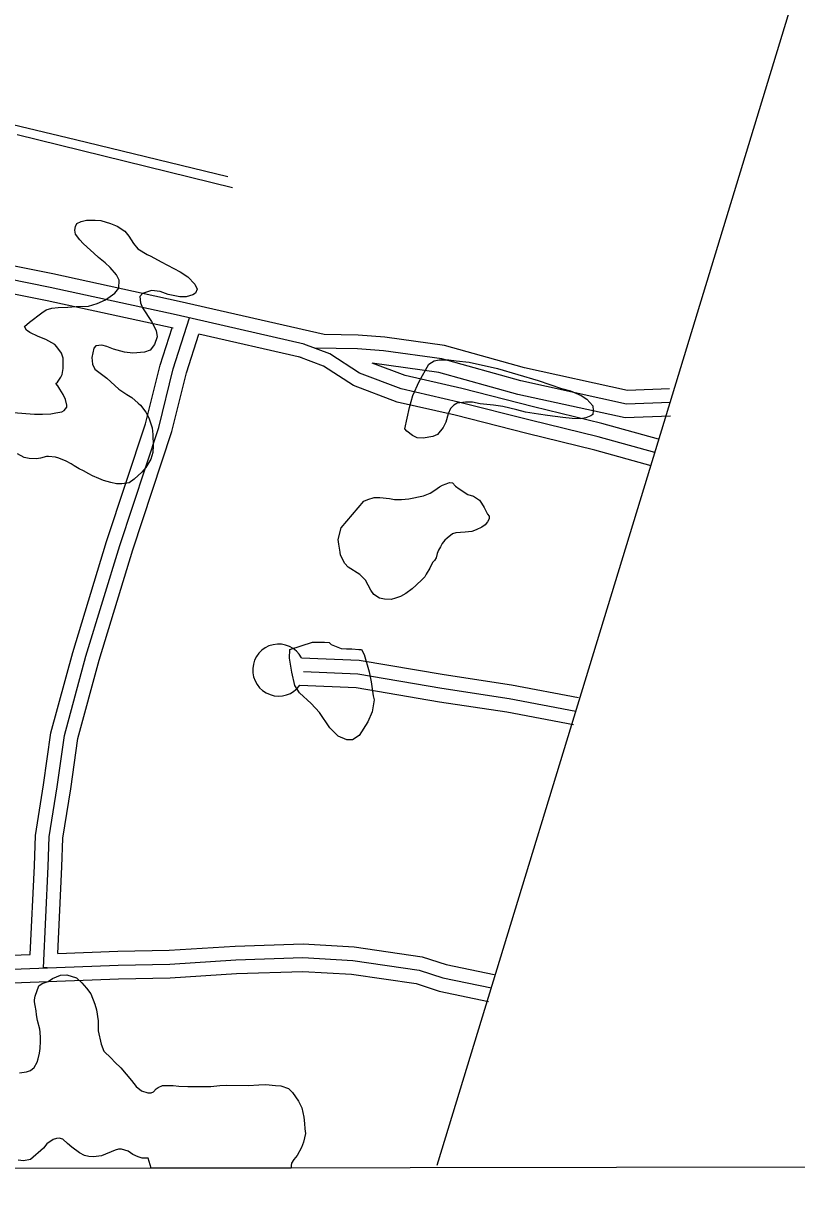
# Model space of a CAD drawing. Extents: x 3313442 to 3351311, y 721974 to 747360.
# Drawn here: x 3337184 to 3338028, y 727351 to 728629 of the extents above; entities that cross this region are included whole.
import ezdxf

# ---------------------------------------------------------------- set-up
doc = ezdxf.new("R2010")
doc.units = 0
for name, color, linetype in [('V-GRID-FRAM', 7, 'Continuous'), ('V-ROAD-CNTR', 7, 'Continuous'), ('V-SITE-VEGE', 7, 'Continuous'), ('V-TOPO-SHOR', 7, 'Continuous')]:
    doc.layers.add(name, color=color, linetype=linetype)

msp = doc.modelspace()

# ---------------------------------------------------------------- linework, layer by layer
at = {"layer": 'V-GRID-FRAM'}
msp.add_lwpolyline([(3317558.4, 745536.3), (3349037, 745582.1), (3349071.4, 727396.8), (3317576.9, 727351), (3317558.4, 745536.3)], dxfattribs=at)
at = {"layer": 'V-ROAD-CNTR'}
for points in [[(3337635.6, 727383), (3337858.7, 728112.8), (3338037, 728698), (3338174.6, 729164.1), (3338343, 729713.3), (3338455.4, 730088.7), (3338524.9, 730309.7), (3338633.4, 730678.9), (3338716.7, 730942.1), (3338824.4, 731291.4), (3338902.7, 731538.5), (3338956.8, 731733.3), (3339099.9, 732196.4), (3339203, 732543.7), (3339293.1, 732869.3), (3339430.6, 733315.3), (3339616.2, 733922), (3339708, 734213.7)], [(3337347.5, 728296.6), (3337347.5, 728296.6), (3337209.8, 728326.5), (3337093, 728349.8), (3337013.3, 728368.1), (3336957.4, 728377.3), (3336902.1, 728383.4), (3336874, 728384.3), (3336844.5, 728381.4), (3336781.7, 728360.1), (3336738.8, 728342.9), (3336703.6, 728323.2), (3336671.2, 728297.4), (3336633.9, 728271), (3336594.1, 728226.4), (3336554.8, 728179.5), (3336511.4, 728118.8), (3336480.5, 728082.9), (3336443.6, 728048.6), (3336398.3, 728013.3), (3336364, 727988.8)], [(3337512.1, 728289.6), (3337354, 728325.9), (3337216, 728355.8), (3337099.3, 728379.1)], [(3337490.4, 728279.2), (3337350.8, 728311.2), (3337212.9, 728341.1), (3337096.1, 728364.5)], [(3337209.6, 727598.6), (3337205.7, 727598.5), (3337210.9, 727709.2), (3337211.9, 727741.4), (3337220.7, 727796), (3337228.6, 727852), (3337252.1, 727938.5), (3337289, 728059.4), (3337331.6, 728188.2), (3337347.4, 728252.1), (3337365.3, 728307.9)], [(3337191.3, 727612.9), (3337196, 727709.8), (3337197, 727742.8), (3337205.9, 727798.2), (3337213.9, 727855), (3337237.7, 727942.6), (3337274.7, 728063.9), (3337317.1, 728192.3), (3337333, 728256.2), (3337346.1, 728296.9)], [(3337221.4, 727614.1), (3337225.9, 727708.6), (3337226.9, 727740), (3337235.5, 727793.7), (3337243.4, 727848.9), (3337266.5, 727934.3), (3337303.3, 728054.8), (3337346, 728184), (3337361.9, 728248), (3337375.4, 728290.2)], [(3337487, 728264.6), (3337375.4, 728290.2)], [(3337889.4, 728230.4), (3337843.5, 728228.7), (3337730.8, 728253.5), (3337643.6, 728277.8), (3337578.5, 728286.7), (3337549.2, 728288.9), (3337512.1, 728289.6)], [(3337873.3, 728160.9), (3337811.4, 728178.1), (3337737.1, 728196.1), (3337658.9, 728216), (3337596.2, 728230.4), (3337550.9, 728247.4), (3337518.3, 728268.5), (3337490.1, 728279.3)], [(3337889.9, 728215.4), (3337842.2, 728213.7), (3337727.1, 728239), (3337640.6, 728263.1), (3337576.9, 728271.8), (3337548.5, 728273.9), (3337501.9, 728274.8)], [(3337869.3, 728146.5), (3337807.6, 728163.6), (3337733.5, 728181.6), (3337655.4, 728201.5), (3337591.9, 728216), (3337544.1, 728234), (3337511.5, 728255), (3337484.7, 728265.3)], [(3337877.3, 728175.4), (3337815.2, 728192.7), (3337740.8, 728210.7), (3337662.5, 728230.6), (3337600.6, 728244.8), (3337564.7, 728258.3)], [(3337890.4, 728200.4), (3337840.8, 728198.6), (3337723.5, 728224.4), (3337637.5, 728248.3), (3337564.7, 728258.3)], [(3336346.5, 727994.7), (3336362.7, 727940.9), (3336390.3, 727863.9), (3336413.4, 727797.1), (3336425.8, 727750.5), (3336445.5, 727711.2), (3336462.5, 727680.9), (3336486.2, 727647.9), (3336547, 727603.1), (3336585.8, 727584.6), (3336609.9, 727580), (3336655.8, 727580), (3336702.4, 727577), (3336858, 727585.5), (3336992.5, 727591.6), (3337162.1, 727596.8), (3337287.2, 727601.5), (3337343.6, 727602.6), (3337415.9, 727607.3), (3337489, 727609.6), (3337543.6, 727606.5), (3337615.9, 727596), (3337641.7, 727587.6), (3337694.8, 727576.6)], [(3336364, 727988.8), (3336377, 727945.6), (3336404.4, 727868.9), (3336427.7, 727801.4), (3336439.8, 727755.9), (3336458.7, 727718.3), (3336475.1, 727688.9), (3336497, 727658.6), (3336554.7, 727616), (3336590.5, 727599), (3336611.3, 727595), (3336656.2, 727595), (3336702.5, 727592), (3336857.3, 727600.5), (3336992, 727606.6), (3337161.6, 727611.8), (3337191.3, 727612.9)], [(3337487.5, 727936.9), (3337550.3, 727934.4), (3337643.1, 727918.6), (3337716.6, 727907.3), (3337789.9, 727893.4)], [(3337489.6, 727921.8), (3337548.8, 727919.4), (3337640.7, 727903.7), (3337714.1, 727892.5), (3337787.1, 727878.7)], [(3337485.7, 727906.9), (3337547.2, 727904.5), (3337638.3, 727888.9), (3337711.5, 727877.7), (3337784.3, 727864)], [(3337221.4, 727614.1), (3337286.8, 727616.5), (3337342.9, 727617.6), (3337415.2, 727622.3), (3337489.2, 727624.6), (3337545.1, 727621.4), (3337619.3, 727610.6), (3337645.6, 727602.1), (3337697.8, 727591.3)], [(3336517.6, 727606.2), (3336539.3, 727590.2), (3336581.1, 727570.2), (3336608.5, 727565), (3336655.3, 727565), (3336702.3, 727562), (3336858.8, 727570.5), (3336993.1, 727576.6), (3337162.6, 727581.8), (3337287.7, 727586.6), (3337344.2, 727587.7), (3337416.6, 727592.3), (3337488.8, 727594.5), (3337542.1, 727591.6), (3337612.5, 727581.3), (3337637.9, 727573.1), (3337691.7, 727561.9)]]:
    msp.add_lwpolyline(points, dxfattribs=at)
msp.add_arc((3337462.6, 727923.4), 28.4, 28.4898, 324.5876, dxfattribs=at)
at = {"layer": 'V-SITE-VEGE'}
for p, q in [((3337204.2, 727581.3), (3337210.8, 727583.7)), ((3337210.8, 727583.7), (3337215.7, 727586.8)), ((3337215.7, 727586.8), (3337224.4, 727590.6)), ((3337224.4, 727590.6), (3337231.4, 727590.9)), ((3337231.4, 727590.9), (3337241.8, 727587.4)), ((3337241.8, 727587.4), (3337247.7, 727582.2)), ((3337196.5, 727567.4), (3337200.7, 727578.9)), ((3337200.7, 727578.9), (3337204.2, 727581.3)), ((3337247.7, 727582.2), (3337252.9, 727576.2)), ((3337252.9, 727576.2), (3337257.4, 727570)), ((3337195.8, 727563.6), (3337196.5, 727567.4)), ((3337195.8, 727561.5), (3337195.8, 727563.6)), ((3337196.8, 727557.3), (3337195.8, 727561.5)), ((3337197.9, 727551.7), (3337196.8, 727557.3)), ((3337257.4, 727570), (3337261.9, 727558.8)), ((3337261.9, 727558.8), (3337263.6, 727552.6)), ((3337198.2, 727547.2), (3337197.9, 727551.7)), ((3337199.2, 727540.9), (3337198.2, 727547.2)), ((3337263.6, 727552.6), (3337265.3, 727540.7)), ((3337201.6, 727531.5), (3337199.2, 727540.9)), ((3337265.3, 727540.7), (3337265.6, 727529.9)), ((3337202.3, 727528.1), (3337201.6, 727531.5)), ((3337202.6, 727522.1), (3337202.3, 727528.1)), ((3337202.6, 727518.3), (3337202.6, 727522.1)), ((3337265.6, 727529.9), (3337268.7, 727515.3)), ((3337201.5, 727505.4), (3337202.2, 727510.3)), ((3337202.2, 727510.3), (3337202.6, 727518.3)), ((3337268.7, 727515.3), (3337271.8, 727507.6)), ((3337271.8, 727507.6), (3337279.5, 727500)), ((3337195.6, 727489.8), (3337198.7, 727495.4)), ((3337198.7, 727495.4), (3337200.1, 727499.2)), ((3337200.1, 727499.2), (3337201.5, 727505.4)), ((3337279.5, 727500), (3337283.6, 727495.4)), ((3337283.6, 727495.4), (3337290.2, 727489.5)), ((3337179.5, 727483.9), (3337187.2, 727485)), ((3337187.2, 727485), (3337191.4, 727486.3)), ((3337191.4, 727486.3), (3337195.6, 727489.8)), ((3337290.2, 727489.5), (3337302, 727475.5)), ((3337302, 727475.5), (3337306.8, 727468.9)), ((3337306.8, 727468.9), (3337312.7, 727464.4)), ((3337330.8, 727467.8), (3337335.7, 727470.2)), ((3337335.7, 727470.2), (3337347.2, 727470.2)), ((3337347.2, 727470.2), (3337353.5, 727469.4)), ((3337353.5, 727469.4), (3337363.2, 727469.1)), ((3337363.2, 727469.1), (3337388.6, 727469)), ((3337388.6, 727469), (3337398.3, 727470)), ((3337398.3, 727470), (3337405.3, 727470.3)), ((3337405.3, 727470.3), (3337429.7, 727470.2)), ((3337429.7, 727470.2), (3337440.8, 727470.9)), ((3337440.8, 727470.9), (3337448.5, 727471.2)), ((3337448.5, 727471.2), (3337458.9, 727470.1)), ((3337458.9, 727470.1), (3337464.8, 727469.7)), ((3337464.8, 727469.7), (3337473.1, 727466.6)), ((3337312.7, 727464.4), (3337319.7, 727461.9)), ((3337319.7, 727461.9), (3337323.2, 727462.2)), ((3337323.2, 727462.2), (3337326, 727463.3)), ((3337326, 727463.3), (3337328.7, 727466.4)), ((3337328.7, 727466.4), (3337330.8, 727467.8)), ((3337473.1, 727466.6), (3337477.7, 727462.4)), ((3337477.7, 727462.4), (3337484.2, 727453)), ((3337484.2, 727453), (3337487.7, 727445.7)), ((3337487.7, 727445.7), (3337490.1, 727435.6)), ((3337490.1, 727435.6), (3337490.8, 727428.6)), ((3337491.8, 727417.5), (3337489.6, 727408.1)), ((3337490.8, 727428.6), (3337491.1, 727422.7)), ((3337491.1, 727422.7), (3337491.8, 727417.5)), ((3337209.5, 727406.3), (3337205.7, 727401.7)), ((3337216.2, 727411.1), (3337209.5, 727406.3)), ((3337220, 727412.1), (3337216.2, 727411.1)), ((3337222.8, 727412.5), (3337220, 727412.1)), ((3337227, 727411.4), (3337222.8, 727412.5)), ((3337231.8, 727406.9), (3337227, 727411.4)), ((3337236.7, 727402.7), (3337231.8, 727406.9)), ((3337489.6, 727408.1), (3337487.5, 727402.5)), ((3337205.7, 727401.7), (3337191.4, 727389.3)), ((3337245, 727396.7), (3337236.7, 727402.7)), ((3337250.6, 727393.6), (3337245, 727396.7)), ((3337255.4, 727392.5), (3337250.6, 727393.6)), ((3337260.3, 727392.2), (3337255.4, 727392.5)), ((3337269, 727393.2), (3337260.3, 727392.2)), ((3337284, 727399.4), (3337269, 727393.2)), ((3337287.8, 727400.4), (3337284, 727399.4)), ((3337290.9, 727400.4), (3337287.8, 727400.4)), ((3337298.2, 727398.3), (3337290.9, 727400.4)), ((3337303.4, 727394.8), (3337298.2, 727398.3)), ((3337309, 727392.3), (3337303.4, 727394.8)), ((3337313.5, 727390.9), (3337309, 727392.3)), ((3337482.6, 727393.8), (3337479.1, 727389.3)), ((3337487.5, 727402.5), (3337482.6, 727393.8)), ((3337184.1, 727387.9), (3337178.2, 727388.6)), ((3337191.4, 727389.3), (3337184.1, 727387.9)), ((3337317, 727390.9), (3337313.5, 727390.9)), ((3337320.1, 727390.6), (3337317, 727390.9)), ((3337323.2, 727379.7), (3337320.1, 727390.6)), ((3337476.3, 727380), (3337323.2, 727379.7)), ((3337476.7, 727385.2), (3337476.3, 727382.7)), ((3337476.3, 727382.7), (3337476.3, 727380)), ((3337479.1, 727389.3), (3337476.7, 727385.2))]:
    msp.add_line(p, q, dxfattribs=at)
for points in [[(3337265.8, 728373.7), (3337260.9, 728378.6), (3337253.6, 728384.9), (3337249.1, 728389.1), (3337245.3, 728392.9), (3337240.8, 728399.2), (3337240.1, 728403.7), (3337240.8, 728407.5), (3337242.2, 728411), (3337246.8, 728413.1), (3337252.7, 728414.4), (3337262.1, 728414.4), (3337268.3, 728414), (3337279.1, 728410.9), (3337286.1, 728408.1), (3337294.4, 728402.5), (3337298.9, 728397.2), (3337304.1, 728388.9), (3337308.6, 728383.3), (3337319, 728377), (3337322.8, 728375.2), (3337334.3, 728368.9), (3337355.1, 728358.1), (3337363.5, 728352.5), (3337371.1, 728344.8), (3337373.5, 728339.2), (3337371.7, 728334.7), (3337369, 728333), (3337361.6, 728330.9), (3337354.7, 728330.9), (3337341.8, 728333.4), (3337333.1, 728336.6), (3337323.7, 728337.7), (3337314, 728334.6), (3337310.8, 728331.1), (3337311.5, 728324.1), (3337313.9, 728318.9), (3337323.6, 728303.9), (3337328.8, 728294.1), (3337329.8, 728287.2), (3337327, 728278.8), (3337322.1, 728272.6), (3337316.2, 728270.5), (3337303.3, 728269.5), (3337294.3, 728270.6)], [(3337172.6, 728204.6), (3337195.9, 728202.7), (3337204.6, 728202.7), (3337213.7, 728203), (3337219.2, 728204.1), (3337225.9, 728205.4), (3337228.3, 728206.8), (3337231.1, 728210.3), (3337231.1, 728212.4), (3337229.7, 728218.6), (3337227.3, 728224.2), (3337223.5, 728230.1), (3337221.4, 728233.6), (3337219.4, 728236.1), (3337221.1, 728237.8), (3337224.6, 728243), (3337226.3, 728246.1), (3337227.4, 728252.7), (3337227.4, 728257.3), (3337227.1, 728263.9), (3337225.4, 728269.5), (3337220.5, 728276.4), (3337218.1, 728278.9), (3337208.4, 728284.1), (3337200, 728287.6), (3337190.7, 728291.8), (3337187.2, 728294.3), (3337185.1, 728298.5), (3337190.4, 728303), (3337204, 728313.4), (3337208.8, 728316.8), (3337214.8, 728318.5), (3337221.7, 728319.2), (3337232.5, 728319.5), (3337241.6, 728320.2), (3337254.8, 728320.8), (3337264.2, 728323.6), (3337273.6, 728327.4), (3337283.7, 728334.7), (3337287.9, 728340.2), (3337288.3, 728348.9), (3337285.5, 728354.8), (3337278.6, 728362.9), (3337273, 728367.8), (3337265.8, 728373.7)], [(3337294.3, 728270.6), (3337282.1, 728273.8), (3337274.8, 728276.6), (3337269.3, 728278), (3337263, 728277.3), (3337260.9, 728274.9), (3337258.4, 728264.5), (3337259.4, 728257.2), (3337261.9, 728251.9), (3337275, 728242.1), (3337288.2, 728229.9), (3337296.9, 728224.3), (3337302.1, 728220.8), (3337309, 728214.9), (3337311.5, 728212.4), (3337317.4, 728204.8), (3337320.8, 728198.8), (3337324.3, 728188), (3337325.3, 728180.4), (3337325.6, 728168.5), (3337325.2, 728160.9), (3337323.1, 728153.6), (3337317.5, 728144.6), (3337313.3, 728139.4), (3337304.9, 728131.7), (3337299.4, 728127.9), (3337291.3, 728126.6), (3337285.4, 728126.9), (3337279.2, 728128), (3337271.2, 728130.5), (3337266.3, 728132.6), (3337259.4, 728135.4), (3337255.2, 728137.5), (3337249.3, 728141), (3337244.8, 728143.1), (3337239.2, 728146.2), (3337236.1, 728148.7), (3337230.5, 728151.5), (3337222.6, 728154.6), (3337218.7, 728155.7), (3337211.4, 728156.4), (3337209, 728156.4), (3337202.4, 728154.7), (3337198.2, 728154), (3337190.2, 728154.4), (3337184.6, 728155.5), (3337177.3, 728159.3)]]:
    msp.add_lwpolyline(points, dxfattribs=at)
for points in [[(3337616, 728238.5), (3337626.5, 728257.3), (3337632.4, 728261.1), (3337637.7, 728262.1), (3337648.5, 728262.1), (3337656.5, 728261), (3337670.7, 728259.6), (3337701.3, 728252.5), (3337745.8, 728239.5), (3337771.5, 728230.7), (3337781.3, 728228.2), (3337792.7, 728223), (3337799, 728219.1), (3337805.6, 728211.8), (3337805.9, 728206.9), (3337805.5, 728202.4), (3337803.4, 728201), (3337797.9, 728198.6), (3337792.6, 728197.6), (3337782.9, 728197.9), (3337772.8, 728199), (3337756.1, 728201.2), (3337746.4, 728202.6), (3337732.1, 728205.1), (3337722.4, 728207.5), (3337707.4, 728211.1), (3337697, 728212.5), (3337682.7, 728213.9), (3337674, 728215.7), (3337666.7, 728215.7), (3337657.3, 728214.7), (3337653.9, 728212.7), (3337650, 728208.8), (3337647.6, 728203.3), (3337645.1, 728194.2), (3337642.3, 728188.3), (3337636, 728180.7), (3337630.8, 728178.3), (3337620.3, 728176.6), (3337613.7, 728177), (3337608.5, 728179.4), (3337602.6, 728184.3), (3337600.2, 728186.7), (3337605.5, 728210), (3337609, 728223.2)], [(3337530.9, 728078.8), (3337555.7, 728107.9), (3337559.9, 728109.6), (3337566.9, 728111.7), (3337573.1, 728111.7), (3337583.6, 728110.6), (3337589.1, 728109.5), (3337596.8, 728109.5), (3337604.8, 728110.5), (3337620.5, 728113.6), (3337627.8, 728116.7), (3337633, 728119.8), (3337638.2, 728123.6), (3337641.4, 728125.4), (3337645.6, 728126.7), (3337649, 728128.1), (3337652.2, 728127.8), (3337655.6, 728124.3), (3337659.5, 728121.1), (3337669.2, 728115.2), (3337675.1, 728113.4), (3337681.7, 728108.9), (3337684.1, 728105.7), (3337686.9, 728100.9), (3337690.7, 728093.5), (3337692.4, 728091.4), (3337692.4, 728088.7), (3337690.6, 728085.2), (3337687.9, 728082.1), (3337684.4, 728079.6), (3337678.1, 728076.5), (3337673.6, 728074.8), (3337666.2, 728073.8), (3337655.8, 728073.1), (3337652.3, 728072.1), (3337646.4, 728067.6), (3337644, 728065.2), (3337641.2, 728061.7), (3337639.1, 728057.9), (3337637, 728054.4), (3337635.6, 728050.6), (3337634.5, 728046.1), (3337632.7, 728042.9), (3337631, 728041.2), (3337629.2, 728038.1), (3337627.5, 728034.6), (3337623.6, 728028), (3337622.2, 728025.2), (3337619.1, 728022.4), (3337612.8, 728016.2), (3337608.3, 728012), (3337601.3, 728006.9), (3337595.7, 728003.7), (3337590.2, 728002), (3337585.3, 728000.3), (3337578, 728001), (3337572.8, 728002.1), (3337566.5, 728005.9), (3337563, 728010.5), (3337557.2, 728021.6), (3337551.3, 728027.6), (3337538.4, 728035.9), (3337534.6, 728039.8), (3337530.1, 728048.8), (3337529.8, 728052.3), (3337528.4, 728060.7), (3337527.4, 728065.9)], [(3337474.8, 727946), (3337499.5, 727954), (3337502, 727954), (3337512.7, 727953.9), (3337517.6, 727953.6), (3337520, 727951.5), (3337527, 727948.3), (3337530.8, 727946.9), (3337536.7, 727946.5), (3337542.6, 727946.5), (3337549.9, 727945.8), (3337553.1, 727945.8), (3337555.8, 727940.6), (3337561.3, 727921.4), (3337563.4, 727910.6), (3337565.8, 727895.3), (3337566.8, 727890.8), (3337564.7, 727877.9), (3337559.8, 727867.1), (3337550.3, 727852.2), (3337543, 727847.3), (3337537.1, 727847.4), (3337527.4, 727851.2), (3337518.3, 727860.3), (3337507.3, 727877), (3337498.2, 727886.8), (3337485.4, 727898.7), (3337480.2, 727906.7), (3337476.8, 727921), (3337474.4, 727936.3)]]:
    msp.add_lwpolyline(points, close=True, dxfattribs=at)
at = {"layer": 'V-TOPO-SHOR'}
for points in [[(3336475.4, 728649.5), (3336469.9, 728625.9), (3336466.8, 728612.8), (3336471.2, 728602.1), (3336473.2, 728598.9), (3336486.9, 728598.5), (3336505.1, 728605.3), (3336551.9, 728616.4), (3336584.6, 728614.3), (3336648.9, 728611.7), (3336777.1, 728592.8), (3336865.4, 728580.5), (3336991, 728562.2), (3337240.8, 728502.4), (3337406.9, 728462.2)], [(3337412.3, 728449.9), (3337177.1, 728507.6)]]:
    msp.add_lwpolyline(points, dxfattribs=at)

doc.saveas('drawing.dxf')
